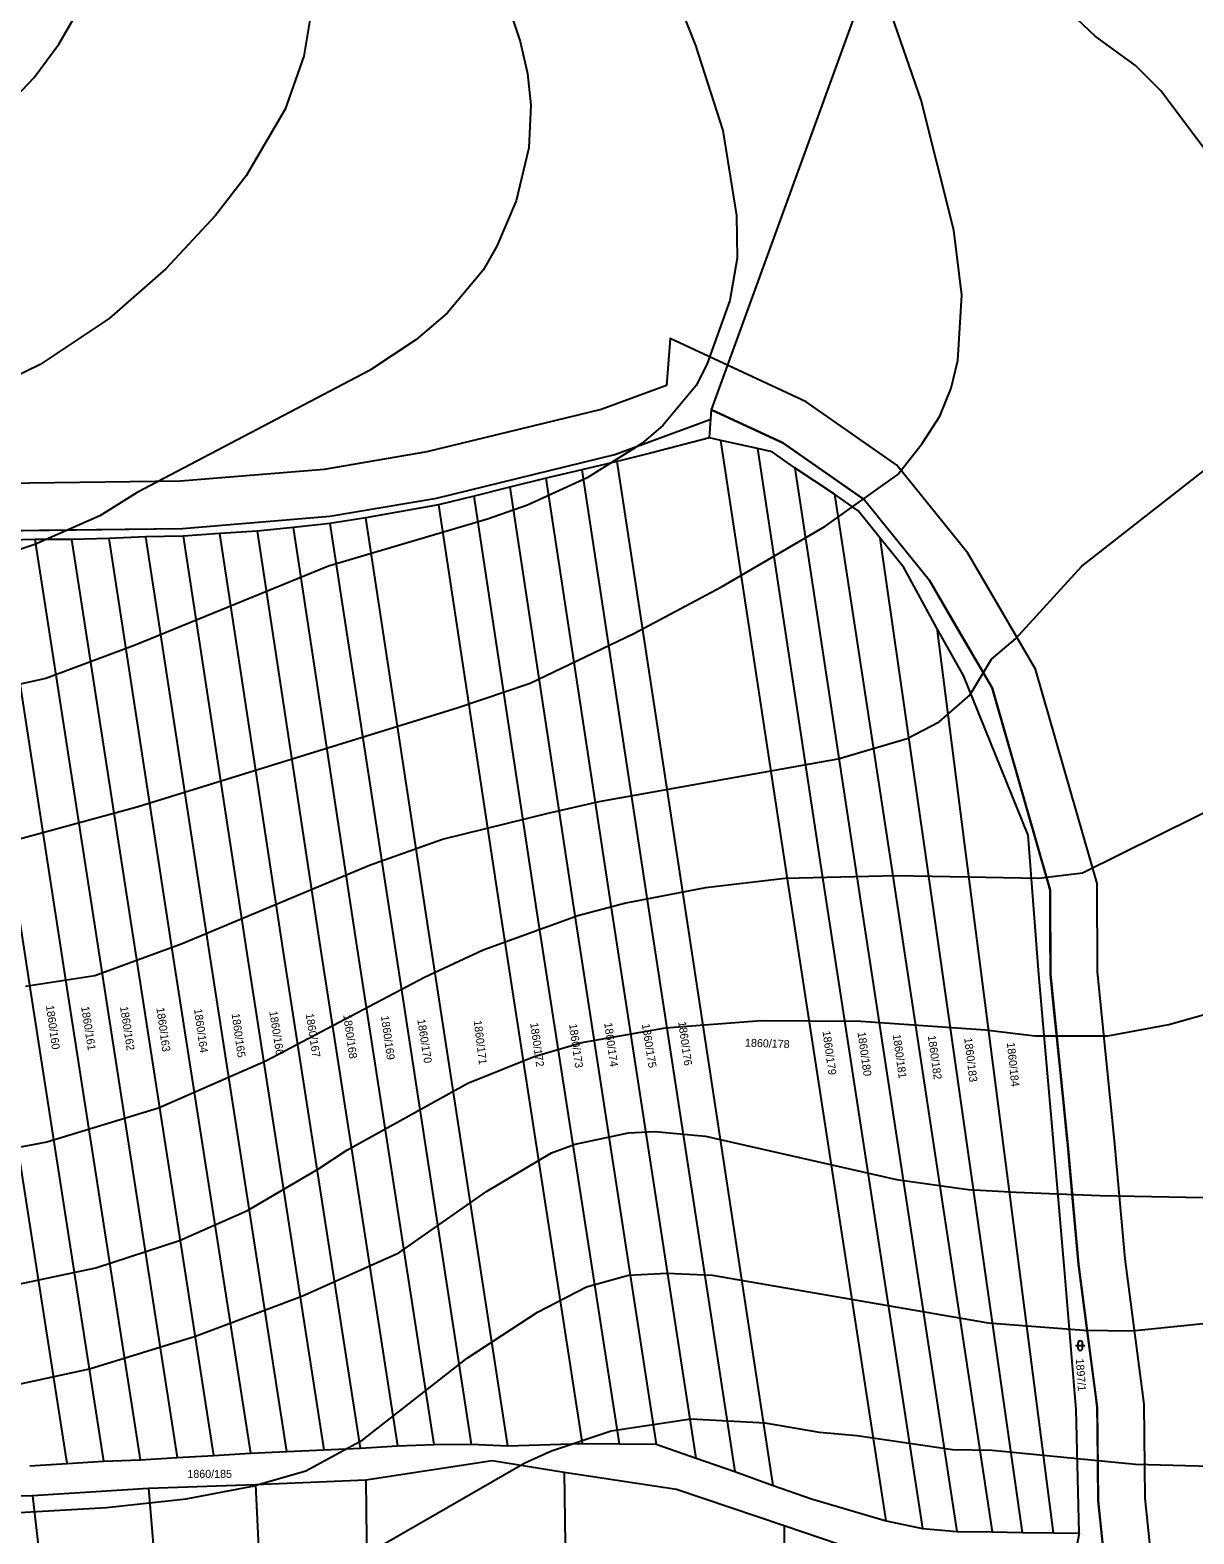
# Model space of a CAD drawing. Extents: x -555860 to -552701, y -1187050 to -1182291.
# Drawn here: x -553451.6 to -553204.2, y -1183146.3 to -1182826.8 of the extents above; entities that cross this region are included whole.
import ezdxf

# ---------------------------------------------------------------- set-up
doc = ezdxf.new("R2010")
doc.units = 0
for name, color, linetype in [('LEG_2b', 7, 'Continuous'), ('Level 25', 7, 'Continuous'), ('Level 28', 7, 'Continuous'), ('Level 30', 7, 'Continuous'), ('Level 40', 7, 'Continuous'), ('Level 41', 7, 'Continuous'), ('navrh_BV', 7, 'Continuous')]:
    doc.layers.add(name, color=color, linetype=linetype)

msp = doc.modelspace()

# ---------------------------------------------------------------- linework, layer by layer
at = {"layer": 'Level 25'}
for p, q in [((-553229.34, -1183106.26), (-553227.34, -1183106.26)), ((-553228.84, -1183105.76), (-553228.84, -1183106.76)), ((-553227.84, -1183106.76), (-553227.84, -1183105.76))]:
    msp.add_line(p, q, dxfattribs=at)
for centre, start, end in [((-553228.34, -1183105.76), 0, 180), ((-553228.34, -1183106.76), 180, 359.9879)]:
    msp.add_arc(centre, 0.5, start, end, dxfattribs=at)
at = {"layer": 'Level 28'}
for points in [[(-553306.68, -1182907.42), (-553253.4, -1182760.95)], [(-553474.03, -1182933.32), (-553419.12, -1182932.63), (-553387.81, -1182930.03), (-553365.19, -1182926.19), (-553327.25, -1182916.95), (-553306.84, -1182909.42), (-553306.68, -1182907.42), (-553291.57, -1182914.43), (-553274.18, -1182926.56), (-553260.45, -1182943.6), (-553247.08, -1182966.5), (-553234.74, -1183009.49), (-553234.67, -1183027.35), (-553230.97, -1183063.66), (-553228.73, -1183088.92), (-553224.73, -1183119.41), (-553224.49, -1183139.23), (-553222.5, -1183159.03)]]:
    msp.add_lwpolyline(points, dxfattribs=at)
at = {"layer": 'Level 30'}
for points in [[(-553212.44, -1183159.16), (-553214.5, -1183138.67), (-553214.74, -1183118.7), (-553218.79, -1183087.83), (-553221.02, -1183062.71), (-553224.67, -1183026.82), (-553224.75, -1183008.06), (-553237.81, -1182962.54), (-553252.19, -1182937.91), (-553267.29, -1182919.18), (-553286.57, -1182905.73), (-553315.5, -1182892.3), (-553316.3, -1182902.25), (-553330.17, -1182907.37), (-553367.21, -1182916.39), (-553389.06, -1182920.1), (-553419.6, -1182922.64), (-553473.12, -1182923.31)], [(-553474.03, -1182933.32), (-553419.12, -1182932.63), (-553387.81, -1182930.03), (-553365.19, -1182926.19), (-553327.25, -1182916.95), (-553306.84, -1182909.42), (-553306.68, -1182907.42), (-553291.57, -1182914.43), (-553274.18, -1182926.56), (-553260.45, -1182943.6), (-553247.08, -1182966.5), (-553234.74, -1183009.49), (-553234.67, -1183027.35), (-553230.97, -1183063.66), (-553228.73, -1183088.92), (-553224.73, -1183119.41), (-553224.49, -1183139.23), (-553222.5, -1183159.03)]]:
    msp.add_lwpolyline(points, dxfattribs=at)
at = {"layer": 'Level 40'}
for points in [[(-553319.01, -1182807.48), (-553310.11, -1182830.05), (-553304.33, -1182848.12), (-553301.37, -1182866.18), (-553301.22, -1182875.21), (-553302.78, -1182884.24), (-553307.72, -1182897.79), (-553309.97, -1182902.31), (-553317.03, -1182910.77), (-553321.55, -1182914.58), (-553333.12, -1182921.92), (-553345.82, -1182927.71), (-553354.29, -1182930.67), (-553388.15, -1182940.69), (-553429.22, -1182957.48), (-553448.19, -1182964.52), (-553491.73, -1182974.13)], [(-553461.53, -1183116.1), (-553438.95, -1183111.16), (-553416.38, -1183104.24), (-553393.8, -1183095.78), (-553373.17, -1183086.53), (-553354.57, -1183073.48), (-553340.74, -1183065.3), (-553335.66, -1183063.46), (-553324.37, -1183061.06), (-553318.72, -1183060.78), (-553308, -1183061.77), (-553267.36, -1183070.94), (-553252.12, -1183073.06), (-553241.96, -1183073.62), (-553224.15, -1183074.33), (-553198.49, -1183074.89)]]:
    msp.add_lwpolyline(points, dxfattribs=at)
at = {"layer": 'Level 41'}
for points in [[(-553473.39, -1183003.91), (-553428.56, -1182991.74), (-553360.54, -1182970.72), (-553345.25, -1182965.53), (-553323.24, -1182954.94), (-553304.61, -1182945.06), (-553282.6, -1182932.22), (-553267.07, -1182921.22), (-553261.92, -1182914.58), (-553258.18, -1182908.8), (-553255.79, -1182902.87), (-553254.37, -1182896.94), (-553253.53, -1182883.11), (-553255.22, -1182869.28), (-553262.14, -1182841.63), (-553269.05, -1182821.87)], [(-553350.33, -1182820.18), (-553347.37, -1182829.21), (-553345.82, -1182835.98), (-553345.11, -1182842.76), (-553345.54, -1182851.79), (-553348.22, -1182863.08), (-553352.31, -1182872.67), (-553355.27, -1182877.75), (-553362.89, -1182886.93), (-553369.53, -1182892.57), (-553379.4, -1182899.06), (-553428.79, -1182925.03), (-553436.7, -1182929.96), (-553450.53, -1182936.03), (-553458.43, -1182938.71)], [(-553200.75, -1182853.62), (-553211.19, -1182839.65), (-553216.56, -1182834.29), (-553225.16, -1182828.08), (-553232.78, -1182820.88)], [(-553467.04, -1182854.04), (-553450.67, -1182836.83), (-553445.45, -1182829.77), (-553441.35, -1182822.72)], [(-553391.96, -1182823.84), (-553393.37, -1182832.31), (-553397.32, -1182843.6), (-553405.65, -1182857.71), (-553412.14, -1182866.18), (-553422.72, -1182877.47), (-553434.72, -1182888.05), (-553449.4, -1182897.79), (-553461.82, -1182903.86)], [(-553452.5, -1183029.88), (-553437.82, -1183027.62), (-553419.2, -1183020.84), (-553379.4, -1183004.19), (-553363.88, -1182998.69), (-553341.16, -1182993.04), (-553330.58, -1182990.65), (-553279.78, -1182981.61), (-553265.1, -1182977.24), (-553258.33, -1182973.71), (-553251.83, -1182968.07), (-553247.18, -1182960.45), (-553242.1, -1182956.07), (-553227.98, -1182940.69), (-553197.36, -1182916.7)], [(-553195.39, -1182989.8), (-553227.84, -1183005.89), (-553237.16, -1183007.01), (-553267.36, -1183006.45), (-553291.06, -1183007.01), (-553308, -1183008.99), (-553324.93, -1183012.24), (-553335.09, -1183014.92), (-553355.27, -1183022.25), (-553367.69, -1183028.04), (-553401.42, -1183045.82), (-553424.28, -1183055.84), (-553447.99, -1183063.04), (-553461.53, -1183065.58)], [(-553465.48, -1183095.63), (-553437.54, -1183089.71), (-553419.76, -1183083.92), (-553405.37, -1183077.57), (-553390.27, -1183068.68), (-553384.2, -1183064.73), (-553358.52, -1183050.48), (-553344.41, -1183044.83), (-553334.25, -1183041.87), (-553316.46, -1183038.77), (-553296.15, -1183037.21), (-553274.98, -1183037.35), (-553248.45, -1183039.19), (-553238.01, -1183040.46), (-553222.48, -1183040.46), (-553209.5, -1183038.06), (-553106.48, -1183008.99)], [(-553455.04, -1183141.78), (-553435.29, -1183140.65), (-553418.35, -1183138.82), (-553404.24, -1183136.14), (-553392.95, -1183132.89), (-553380.81, -1183126.26), (-553358.66, -1183108.9), (-553343.7, -1183099.16), (-553333.26, -1183093.8), (-553324.37, -1183091.26), (-553316.18, -1183090.84), (-553306.59, -1183091.26), (-553247.88, -1183101.42), (-553227.56, -1183102.97), (-553217.4, -1183103.11), (-553192.57, -1183100.57)], [(-553197.93, -1183132.04), (-553216.56, -1183131.48), (-553247.04, -1183128.51), (-553255.5, -1183128.37), (-553275.82, -1183125.41), (-553283.75, -1183124.7), (-553295.31, -1183122.71), (-553311.1, -1183121.88), (-553328.04, -1183124.42), (-553340.74, -1183128.66), (-553346.38, -1183131.2), (-553392.67, -1183157.87), (-553401.14, -1183161.54), (-553419.76, -1183167.18), (-553438.39, -1183169.72), (-553462.1, -1183170.43)]]:
    msp.add_lwpolyline(points, dxfattribs=at)
at = {"layer": 'navrh_BV'}
for p, q in [((-553306.84, -1182909.42), (-553306.68, -1182907.42)), ((-553291.57, -1182914.43), (-553306.68, -1182907.42)), ((-553327.25, -1182916.95), (-553306.84, -1182909.42)), ((-553307.15, -1182913.42), (-553306.84, -1182909.42)), ((-553307.15, -1182913.42), (-553319.4, -1182916.6)), ((-553304.7, -1182913.95), (-553307.15, -1182913.42)), ((-553290.77, -1183005.75), (-553304.7, -1182913.95)), ((-553296.92, -1182915.7), (-553304.7, -1182913.95)), ((-553289.03, -1182916.2), (-553291.57, -1182914.43)), ((-553365.19, -1182926.19), (-553327.25, -1182916.95)), ((-553319.4, -1182916.6), (-553326.77, -1182918.42)), ((-553296.92, -1182915.7), (-553283.46, -1183004.53)), ((-553293.85, -1182916.34), (-553296.92, -1182915.7)), ((-553288.96, -1182919.84), (-553293.85, -1182916.34)), ((-553274.18, -1182926.56), (-553289.03, -1182916.2)), ((-553334.29, -1182920.22), (-553341.86, -1182921.98)), ((-553326.77, -1182918.42), (-553334.29, -1182920.22)), ((-553334.29, -1182920.22), (-553320.61, -1183010.23)), ((-553312.96, -1183008.95), (-553326.77, -1182918.42)), ((-553276.21, -1183003.4), (-553288.96, -1182919.84)), ((-553280.56, -1182925.4), (-553288.96, -1182919.84)), ((-553349.6, -1182923.85), (-553357.17, -1182925.78)), ((-553341.86, -1182921.98), (-553349.6, -1182923.85)), ((-553349.6, -1182923.85), (-553336.13, -1183012.58)), ((-553328.28, -1183011.44), (-553341.86, -1182921.98)), ((-553387.81, -1182930.03), (-553365.19, -1182926.19)), ((-553364.73, -1182927.66), (-553380.15, -1182930.36)), ((-553357.17, -1182925.78), (-553364.73, -1182927.66)), ((-553364.73, -1182927.66), (-553351.52, -1183015.02)), ((-553343.81, -1183013.92), (-553357.17, -1182925.78)), ((-553280.56, -1182925.4), (-553268.82, -1183002.28)), ((-553275.52, -1182928.91), (-553280.56, -1182925.4)), ((-553274.18, -1182926.56), (-553269.14, -1182932.81)), ((-553419.12, -1182932.63), (-553387.81, -1182930.03)), ((-553380.15, -1182930.36), (-553387.83, -1182931.63)), ((-553366.91, -1183017.48), (-553380.15, -1182930.36)), ((-553270.85, -1182934.71), (-553275.52, -1182928.91)), ((-553474.03, -1182933.32), (-553419.12, -1182932.63)), ((-553411.22, -1182933.69), (-553419, -1182934.26)), ((-553403.3, -1182933.25), (-553411.22, -1182933.69)), ((-553397.73, -1183022.23), (-553411.22, -1182933.69)), ((-553395.57, -1182932.46), (-553403.3, -1182933.25)), ((-553403.3, -1182933.25), (-553389.96, -1183021.09)), ((-553387.83, -1182931.63), (-553395.57, -1182932.46)), ((-553382.28, -1183019.77), (-553395.57, -1182932.46)), ((-553387.83, -1182931.63), (-553374.47, -1183018.71)), ((-553269.14, -1182932.81), (-553260.45, -1182943.6)), ((-553466.26, -1182935.18), (-553451.52, -1183030.61)), ((-553450.52, -1182935.02), (-553458.42, -1182935.23)), ((-553443.83, -1183029.43), (-553458.42, -1182935.23)), ((-553442.65, -1182934.97), (-553450.52, -1182935.02)), ((-553450.52, -1182935.02), (-553436.11, -1183028.24)), ((-553434.82, -1182934.8), (-553442.65, -1182934.97)), ((-553428.46, -1183026.96), (-553442.65, -1182934.97)), ((-553426.93, -1182934.42), (-553434.82, -1182934.8)), ((-553434.82, -1182934.8), (-553420.84, -1183025.71)), ((-553419, -1182934.26), (-553426.93, -1182934.42)), ((-553413.15, -1183024.6), (-553426.93, -1182934.42)), ((-553419, -1182934.26), (-553405.4, -1183023.34)), ((-553261.4, -1183000.62), (-553270.85, -1182934.71)), ((-553265.86, -1182940.97), (-553270.85, -1182934.71)), ((-553258.81, -1182953.84), (-553265.86, -1182940.97)), ((-553254.33, -1182954.09), (-553260.45, -1182943.6)), ((-553258.81, -1182953.84), (-553252.91, -1182999.92)), ((-553253.16, -1182963.89), (-553258.81, -1182953.84)), ((-553249.47, -1182962.41), (-553254.33, -1182954.09)), ((-553247.08, -1182966.5), (-553249.47, -1182962.41)), ((-553239.37, -1182997.83), (-553253.16, -1182963.89)), ((-553245.79, -1182970.98), (-553247.08, -1182966.5)), ((-553242.76, -1182981.54), (-553245.79, -1182970.98)), ((-553239.64, -1182992.42), (-553242.76, -1182981.54)), ((-553235.39, -1183007.22), (-553239.64, -1182992.42)), ((-553237.13, -1183027.39), (-553239.37, -1182997.83)), ((-553240.58, -1183145.99), (-553261.4, -1183000.62)), ((-553252.91, -1182999.92), (-553234.07, -1183146.02)), ((-553254.48, -1183145.73), (-553276.21, -1183003.4)), ((-553268.82, -1183002.28), (-553247.04, -1183145.79)), ((-553269.6, -1183143.48), (-553290.77, -1183005.75)), ((-553283.46, -1183004.53), (-553261.85, -1183145.09)), ((-553234.74, -1183009.49), (-553235.39, -1183007.22)), ((-553320.61, -1183010.23), (-553301.73, -1183133.01)), ((-553293.58, -1183135.96), (-553312.96, -1183008.95)), ((-553234.71, -1183018.48), (-553234.74, -1183009.49)), ((-553326.29, -1183127.15), (-553343.81, -1183013.92)), ((-553336.13, -1183012.58), (-553318.49, -1183127.16)), ((-553309.98, -1183130.16), (-553328.28, -1183011.44)), ((-553351.52, -1183015.02), (-553334.23, -1183127.07)), ((-553365.63, -1183127.26), (-553382.28, -1183019.77)), ((-553374.47, -1183018.71), (-553357.76, -1183127.22)), ((-553349.97, -1183127.55), (-553366.91, -1183017.48)), ((-553234.67, -1183027.35), (-553234.71, -1183018.48)), ((-553405.4, -1183023.34), (-553389.11, -1183128.38)), ((-553381.31, -1183128.02), (-553397.73, -1183022.23)), ((-553389.96, -1183021.09), (-553373.44, -1183127.57)), ((-553420.84, -1183025.71), (-553404.7, -1183129.1)), ((-553396.98, -1183128.75), (-553413.15, -1183024.6)), ((-553428.09, -1183130.49), (-553443.83, -1183029.43)), ((-553436.11, -1183028.24), (-553420.29, -1183130.04)), ((-553412.49, -1183129.6), (-553428.46, -1183026.96)), ((-553234.34, -1183058.85), (-553237.13, -1183027.39)), ((-553234.2, -1183031.96), (-553234.67, -1183027.35)), ((-553443.7, -1183131.3), (-553459.22, -1183031.7)), ((-553451.52, -1183030.61), (-553435.92, -1183130.81)), ((-553233.71, -1183036.8), (-553234.2, -1183031.96)), ((-553233.37, -1183040.1), (-553233.71, -1183036.8)), ((-553233.01, -1183043.64), (-553233.37, -1183040.1)), ((-553232.61, -1183047.56), (-553233.01, -1183043.64)), ((-553232.31, -1183050.48), (-553232.61, -1183047.56)), ((-553231.9, -1183054.53), (-553232.31, -1183050.48)), ((-553231.37, -1183059.73), (-553231.9, -1183054.53)), ((-553231.78, -1183089.2), (-553234.34, -1183058.85)), ((-553231.15, -1183061.9), (-553231.37, -1183059.73)), ((-553230.97, -1183063.66), (-553231.15, -1183061.9)), ((-553230.66, -1183067.14), (-553230.97, -1183063.66)), ((-553229.9, -1183075.71), (-553230.66, -1183067.14)), ((-553228.73, -1183088.92), (-553229.9, -1183075.71)), ((-553229.18, -1183119.84), (-553231.78, -1183089.2)), ((-553227.3, -1183099.85), (-553228.73, -1183088.92)), ((-553225.12, -1183116.45), (-553227.3, -1183099.85)), ((-553224.73, -1183119.41), (-553225.12, -1183116.45)), ((-553224.68, -1183123.72), (-553224.73, -1183119.41)), ((-553228.55, -1183146.08), (-553229.18, -1183119.84)), ((-553224.49, -1183139.23), (-553224.68, -1183123.72)), ((-553412.49, -1183129.6), (-553404.7, -1183129.1)), ((-553404.7, -1183129.1), (-553396.98, -1183128.75)), ((-553396.98, -1183128.75), (-553389.11, -1183128.38)), ((-553389.11, -1183128.38), (-553381.31, -1183128.02)), ((-553381.31, -1183128.02), (-553373.44, -1183127.57)), ((-553373.44, -1183127.57), (-553365.63, -1183127.26)), ((-553365.63, -1183127.26), (-553357.76, -1183127.22)), ((-553357.76, -1183127.22), (-553349.97, -1183127.55)), ((-553349.97, -1183127.55), (-553334.23, -1183127.07)), ((-553334.23, -1183127.07), (-553326.29, -1183127.15)), ((-553326.29, -1183127.15), (-553318.49, -1183127.16)), ((-553318.49, -1183127.16), (-553309.98, -1183130.16)), ((-553451.59, -1183131.81), (-553443.7, -1183131.3)), ((-553443.7, -1183131.3), (-553435.92, -1183130.81)), ((-553435.92, -1183130.81), (-553428.09, -1183130.49)), ((-553428.09, -1183130.49), (-553420.29, -1183130.04)), ((-553420.29, -1183130.04), (-553412.49, -1183129.6)), ((-553353.35, -1183130.76), (-553380.15, -1183134.85)), ((-553338.06, -1183133.18), (-553353.35, -1183130.76)), ((-553309.98, -1183130.16), (-553301.73, -1183133.01)), ((-553380.15, -1183134.85), (-553403.61, -1183135.82)), ((-553380.15, -1183134.85), (-553379.26, -1183225.06)), ((-553338.06, -1183133.18), (-553336.73, -1183223.97)), ((-553314.16, -1183136.85), (-553338.06, -1183133.18)), ((-553301.73, -1183133.01), (-553293.58, -1183135.96)), ((-553451.06, -1183138.17), (-553475.24, -1183138.62)), ((-553426.36, -1183136.61), (-553451.06, -1183138.17)), ((-553451.06, -1183138.17), (-553440.55, -1183226.58)), ((-553403.61, -1183135.82), (-553426.36, -1183136.61)), ((-553426.36, -1183136.61), (-553418.79, -1183225.86)), ((-553403.61, -1183135.82), (-553399.36, -1183225.51)), ((-553291.25, -1183144.57), (-553314.16, -1183136.85)), ((-553293.58, -1183135.96), (-553285.47, -1183138.83)), ((-553285.47, -1183138.83), (-553269.6, -1183143.48)), ((-553224.23, -1183141.84), (-553224.49, -1183139.23)), ((-553223.2, -1183152.07), (-553224.23, -1183141.84)), ((-553291.25, -1183144.57), (-553291.88, -1183222.64)), ((-553272.07, -1183151.03), (-553291.25, -1183144.57)), ((-553269.6, -1183143.48), (-553261.85, -1183145.09)), ((-553261.85, -1183145.09), (-553254.48, -1183145.73)), ((-553254.48, -1183145.73), (-553247.04, -1183145.79)), ((-553247.04, -1183145.79), (-553240.58, -1183145.99)), ((-553240.58, -1183145.99), (-553234.07, -1183146.02)), ((-553234.07, -1183146.02), (-553228.55, -1183146.08)), ((-553228.55, -1183146.08), (-553232.19, -1183164.55))]:
    msp.add_line(p, q, dxfattribs=at)

# ---------------------------------------------------------------- texts
at = {"layer": 'LEG_2b'}
for s, rotation, p in [('1860/160', 278, (-553448.18, -1183034.04)), ('1860/161', 279, (-553440.71, -1183034.29)), ('1860/162', 279, (-553432.45, -1183034.29)), ('1860/163', 278, (-553424.71, -1183034.53)), ('1860/164', 278, (-553416.71, -1183034.78)), ('1860/165', 278, (-553408.72, -1183035.76)), ('1860/166', 279, (-553400.72, -1183035.28)), ('1860/167', 279, (-553392.98, -1183035.77)), ('1860/168', 278, (-553384.99, -1183036.01)), ('1860/169', 278, (-553376.99, -1183036.26)), ('1860/170', 279, (-553369.26, -1183037.01)), ('1860/171', 277, (-553357.26, -1183037.23)), ('1860/172', 278, (-553345.26, -1183037.74)), ('1860/173', 278, (-553336.99, -1183037.98)), ('1860/174', 278, (-553329.53, -1183037.74)), ('1860/175', 279, (-553321.53, -1183037.99)), ('1860/176', 278, (-553313.8, -1183037.49)), ('1860/179', 278, (-553283.13, -1183039.47)), ('1860/178', 358, (-553299.61, -1183042.73)), ('1860/180', 278, (-553275.67, -1183039.71)), ('1860/181', 278, (-553268.2, -1183040.21)), ('1860/182', 278, (-553260.74, -1183040.45)), ('1860/183', 277, (-553253.01, -1183040.94)), ('1860/184', 276, (-553243.94, -1183041.91)), ('1897/1', 274, (-553229.28, -1183109.07))]:
    msp.add_text(s, height=1.7, rotation=rotation, dxfattribs=at).set_placement(p)
msp.add_text('1860/185', height=1.7, dxfattribs=at).set_placement((-553418.12, -1183134.35))

doc.saveas('drawing.dxf')
